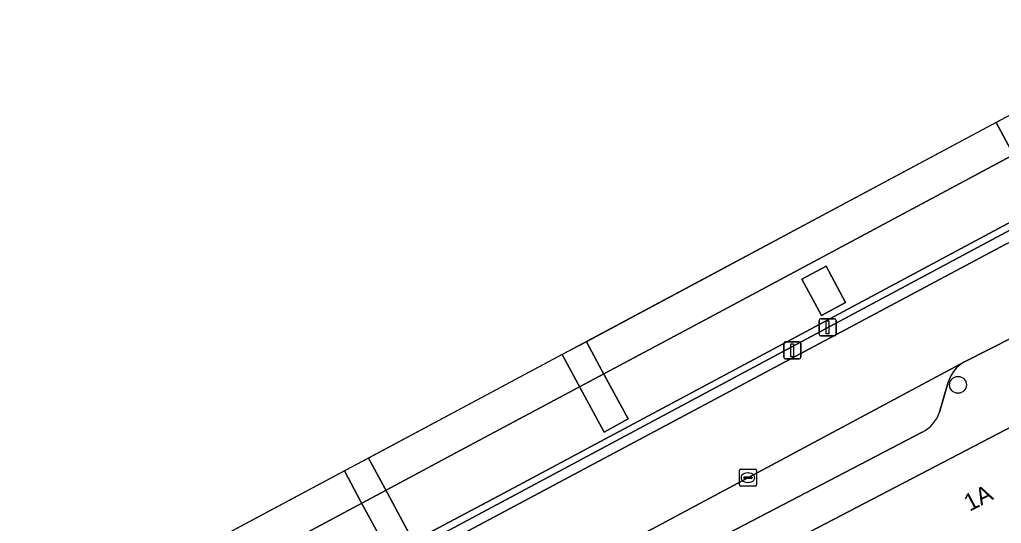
# Model space of a CAD drawing. Extents: x 159262 to 160143, y 383399 to 384319.
# Drawn here: x 159420.2 to 159477.5, y 384290 to 384319.4 of the extents above; entities that cross this region are included whole.
import ezdxf

# ---------------------------------------------------------------- set-up
doc = ezdxf.new("R2010")
doc.units = 0
for name, color, linetype in [('IMGEO_Berm_open', 7, 'Continuous'), ('IMGEO_Boom', 7, 'Continuous'), ('IMGEO_Dek', 7, 'Continuous'), ('IMGEO_Kolk', 7, 'Continuous'), ('IMGEO_Lichtmast', 7, 'Continuous'), ('IMGEO_Pand', 7, 'Continuous'), ('IMGEO_Pand_nummerreeks', 7, 'Continuous'), ('IMGEO_Parkeervlak_open', 7, 'Continuous'), ('IMGEO_Pijler', 7, 'Continuous'), ('IMGEO_Rijbaan_lokaal_open', 7, 'Continuous'), ('IMGEO_Rijbaan_regionaal_gesloten', 7, 'Continuous'), ('IMGEO_Verkeerseiland_open', 7, 'Continuous'), ('IMGEO_Voetpad_open', 7, 'Continuous')]:
    doc.layers.add(name, color=color, linetype=linetype)

msp = doc.modelspace()

# ---------------------------------------------------------------- linework, layer by layer
at = {"layer": 'IMGEO_Berm_open'}
msp.add_lwpolyline([(159491.36, 384314.274), (159491.161, 384314.634), (159490.788, 384314.434), (159484.438, 384311.028), (159483.205, 384310.367), (159482.698, 384310.074), (159481.376, 384309.31), (159480.117, 384308.71), (159479.855, 384308.569), (159464.216, 384300.192), (159448.468, 384291.784), (159435.406, 384284.854), (159433.442, 384283.79), (159429.983, 384281.917), (159423.629, 384278.478), (159423.819, 384278.126), (159430.178, 384281.556), (159433.217, 384283.18), (159480.051, 384308.213), (159482.507, 384309.525), (159484.046, 384310.348), (159490.989, 384314.076)], close=True, dxfattribs=at)
at = {"layer": 'IMGEO_Boom'}
msp.add_circle((159475.013, 384298.114), 0.489, dxfattribs=at)
at = {"layer": 'IMGEO_Dek'}
msp.add_lwpolyline([(159491.36, 384314.274), (159488.508, 384319.441), (159420.978, 384283.376), (159423.629, 384278.478), (159423.819, 384278.126), (159430.178, 384281.556), (159433.217, 384283.18), (159480.051, 384308.213), (159482.507, 384309.525), (159484.046, 384310.348), (159490.989, 384314.076)], close=True, dxfattribs=at)
at = {"layer": 'IMGEO_Kolk'}
for p, q in [((159462.235, 384292.265), (159462.235, 384293.117)), ((159462.31, 384293.191), (159463.162, 384293.191)), ((159462.723, 384292.971), (159462.748, 384292.971)), ((159463.236, 384293.117), (159463.236, 384292.265)), ((159462.494, 384292.685), (159462.494, 384292.697)), ((159462.932, 384292.648), (159462.534, 384292.648)), ((159462.537, 384292.734), (159462.935, 384292.734)), ((159462.746, 384292.411), (159462.721, 384292.411)), ((159462.978, 384292.697), (159462.978, 384292.685)), ((159463.162, 384292.191), (159462.31, 384292.191))]:
    msp.add_line(p, q, dxfattribs=at)
for points in [[(159462.235, 384292.265), (159462.235, 384293.117)], [(159462.31, 384293.191), (159463.162, 384293.191)], [(159463.236, 384293.117), (159463.236, 384292.265)], [(159463.162, 384292.191), (159462.31, 384292.191)]]:
    msp.add_lwpolyline(points, dxfattribs=at)
for centre, radius, start, end in [((159462.312, 384293.115), 0.0765, 91.55205, 178.44795), ((159462.312, 384293.115), 0.0765, 91.55205, 178.44795), ((159463.16, 384293.115), 0.0765, 1.55205, 88.44795), ((159463.16, 384293.115), 0.0765, 1.55205, 88.44795), ((159462.312, 384292.267), 0.0765, 181.55205, 268.44795), ((159462.312, 384292.267), 0.0765, 181.55205, 268.44795), ((159462.534, 384292.694), 0.0403, 85.87752, 175.75265), ((159462.531, 384292.684), 0.0366, 178.93798, 274.71019), ((159462.935, 384292.691), 0.043, 264.86636, 352.45326), ((159462.939, 384292.696), 0.0386, 1.73085, 96.63898), ((159463.16, 384292.267), 0.0765, 271.55205, 358.44795), ((159463.16, 384292.267), 0.0765, 271.55205, 358.44795)]:
    msp.add_arc(centre, radius, start, end, dxfattribs=at)
for centre, major_axis, ratio, start_param, end_param in [((159462.722, 384292.691), (-0.387, 0.002), 0.722429, 4.712389, 7.853982), ((159462.747, 384292.691), (-0.39, 0.002), 0.717154, 1.570796, 4.712389)]:
    msp.add_ellipse(centre, major_axis=major_axis, ratio=ratio, start_param=start_param, end_param=end_param, dxfattribs=at)
at = {"layer": 'IMGEO_Lichtmast'}
for p, q in [((159466.897, 384301.069), (159466.897, 384301.869)), ((159466.897, 384301.869), (159466.897, 384301.069)), ((159466.997, 384301.969), (159467.787, 384301.969)), ((159467.787, 384301.969), (159466.997, 384301.969)), ((159467.887, 384301.869), (159467.887, 384301.069)), ((159467.887, 384301.069), (159467.887, 384301.869)), ((159467.787, 384300.969), (159466.997, 384300.969)), ((159466.997, 384300.969), (159467.787, 384300.969)), ((159464.833, 384299.731), (159464.833, 384300.531)), ((159464.833, 384300.531), (159464.833, 384299.731)), ((159464.933, 384300.631), (159465.723, 384300.631)), ((159465.723, 384300.631), (159464.933, 384300.631)), ((159465.823, 384300.531), (159465.823, 384299.731)), ((159465.823, 384299.731), (159465.823, 384300.531)), ((159465.723, 384299.631), (159464.933, 384299.631)), ((159464.933, 384299.631), (159465.723, 384299.631))]:
    msp.add_line(p, q, dxfattribs=at)
for points in [[(159467.317, 384301.844), (159467.467, 384301.844), (159467.467, 384301.094), (159467.317, 384301.094), (159467.317, 384301.844)], [(159465.253, 384300.506), (159465.403, 384300.506), (159465.403, 384299.756), (159465.253, 384299.756), (159465.253, 384300.506)]]:
    msp.add_lwpolyline(points, dxfattribs=at)
for centre, start, end in [((159466.997, 384301.869), 90, 180), ((159466.997, 384301.869), 90, 180), ((159467.787, 384301.869), 0, 90), ((159467.787, 384301.869), 360, 90), ((159466.997, 384301.069), 180, 270), ((159466.997, 384301.069), 180, 270), ((159467.787, 384301.069), 270, 0), ((159467.787, 384301.069), 270, 0), ((159464.933, 384300.531), 90, 180), ((159464.933, 384300.531), 90, 180), ((159465.723, 384300.531), 0, 90), ((159465.723, 384300.531), 360, 90), ((159464.933, 384299.731), 180, 270), ((159464.933, 384299.731), 180, 270), ((159465.723, 384299.731), 270, 0), ((159465.723, 384299.731), 270, 0)]:
    msp.add_arc(centre, 0.1, start, end, dxfattribs=at)
at = {"layer": 'IMGEO_Pand'}
msp.add_lwpolyline([(159474.686, 384287.023), (159488.713, 384294.315), (159488.533, 384294.658), (159487.284, 384297.028), (159487.054, 384296.907), (159487.194, 384296.641), (159485.247, 384295.649), (159483.724, 384298.576), (159465.907, 384289.302), (159468.641, 384284.002), (159471.208, 384285.336), (159472.584, 384282.692), (159475.557, 384284.238), (159474.182, 384286.882), (159474.636, 384287.118)], close=True, dxfattribs=at)
at = {"layer": 'IMGEO_Parkeervlak_open'}
for points in [[(159451.883, 384299.881), (159440.564, 384293.836), (159441.51, 384292.081), (159442.997, 384289.321), (159441.606, 384288.53), (159440.101, 384291.322), (159439.153, 384293.082), (159420.978, 384283.376), (159423.629, 384278.478), (159429.983, 384281.917), (159430.178, 384281.556), (159430.427, 384281.088), (159433.002, 384282.456), (159432.749, 384282.93), (159480.051, 384308.213), (159479.855, 384308.569), (159479.645, 384308.95), (159478.501, 384311.086), (159477.247, 384313.427), (159453.295, 384300.635), (159454.227, 384298.919), (159455.745, 384296.124), (159454.327, 384295.354), (159452.813, 384298.159)], [(159467.303, 384305.044), (159468.444, 384302.922), (159467.03, 384302.163), (159465.893, 384304.283)]]:
    msp.add_lwpolyline(points, close=True, dxfattribs=at)
for points in [[(159475.396, 384299.461), (159462.736, 384292.692), (159450.164, 384285.967), (159418.184, 384268.831), (159401.228, 384259.783), (159391.541, 384254.692), (159391.148, 384254.814), (159393.158, 384254.165)], [(159473.929, 384296.511), (159474.445, 384298.274)], [(159440.371, 384279.374), (159440.795, 384278.605), (159472.92, 384295.355)]]:
    msp.add_lwpolyline(points, dxfattribs=at)
for centre, radius, start, end in [((159476.358, 384297.716), 1.993, 118.86925, 163.72877), ((159472.058, 384297.126), 1.969, 295.95516, 341.8135)]:
    msp.add_arc(centre, radius, start, end, dxfattribs=at)
at = {"layer": 'IMGEO_Pijler'}
for points in [[(159467.303, 384305.044), (159465.893, 384304.283), (159467.03, 384302.163), (159468.444, 384302.922)], [(159453.295, 384300.635), (159451.883, 384299.881), (159452.813, 384298.159), (159454.327, 384295.354), (159455.745, 384296.124), (159454.227, 384298.919)], [(159440.564, 384293.836), (159439.153, 384293.082), (159440.101, 384291.322), (159441.606, 384288.53), (159442.997, 384289.321), (159441.51, 384292.081)]]:
    msp.add_lwpolyline(points, close=True, dxfattribs=at)
at = {"layer": 'IMGEO_Rijbaan_lokaal_open'}
for points in [[(159477.809, 384306.328), (159436.156, 384284.139), (159437.439, 384281.762), (159437.812, 384281.781), (159438.111, 384281.521), (159438.137, 384281.126), (159437.874, 384280.829), (159435.136, 384279.348), (159434.741, 384279.379), (159434.485, 384279.682), (159434.519, 384280.077), (159434.824, 384280.33), (159433.553, 384282.747), (159433.002, 384282.456), (159430.427, 384281.088), (159427.486, 384279.521), (159423.246, 384277.236), (159390.341, 384259.651)], [(159418.184, 384268.831), (159450.164, 384285.967), (159462.736, 384292.692), (159475.396, 384299.461), (159479.629, 384301.608)]]:
    msp.add_lwpolyline(points, dxfattribs=at)
at = {"layer": 'IMGEO_Rijbaan_regionaal_gesloten'}
for points in [[(159489.531, 384317.589), (159488.508, 384319.441), (159420.978, 384283.376), (159422.005, 384281.479), (159446.472, 384294.563), (159460.499, 384302.052), (159474.585, 384309.589), (159488.719, 384317.155)], [(159491.161, 384314.634), (159489.531, 384317.589), (159488.719, 384317.155), (159474.585, 384309.589), (159460.499, 384302.052), (159446.472, 384294.563), (159422.005, 384281.479), (159423.629, 384278.478), (159429.983, 384281.917), (159433.442, 384283.79), (159435.406, 384284.854), (159448.468, 384291.784), (159464.216, 384300.192), (159479.855, 384308.569), (159480.117, 384308.71), (159481.376, 384309.31), (159482.698, 384310.074), (159483.205, 384310.367), (159484.438, 384311.028), (159490.788, 384314.434)]]:
    msp.add_lwpolyline(points, close=True, dxfattribs=at)
at = {"layer": 'IMGEO_Verkeerseiland_open'}
msp.add_lwpolyline([(159477.809, 384306.328), (159480.275, 384307.55), (159480.385, 384307.605), (159480.345, 384307.679), (159480.051, 384308.213), (159432.749, 384282.93), (159433.002, 384282.456), (159433.553, 384282.747), (159436.156, 384284.139)], close=True, dxfattribs=at)
at = {"layer": 'IMGEO_Voetpad_open'}
for points in [[(159484.754, 384317.436), (159477.247, 384313.427), (159478.501, 384311.086), (159479.91, 384311.846), (159481.057, 384309.707), (159479.645, 384308.95), (159479.855, 384308.569), (159480.051, 384308.213), (159486.746, 384311.807), (159486.675, 384311.919), (159485.708, 384313.492), (159486.6, 384314.037), (159485.563, 384315.93), (159484.754, 384317.436)], [(159479.629, 384301.608), (159475.396, 384299.461)], [(159390.833, 384250.255), (159391.947, 384250.825), (159397.074, 384253.494), (159402.116, 384256.117), (159407.159, 384258.742), (159412.201, 384261.366), (159417.244, 384263.99), (159422.285, 384266.614), (159427.328, 384269.238), (159432.484, 384271.922), (159433.775, 384272.585), (159438.932, 384275.268), (159443.982, 384277.894), (159449.032, 384280.52), (159454.082, 384283.147), (159459.132, 384285.773), (159464.271, 384288.446), (159465.907, 384289.302), (159483.724, 384298.576)], [(159474.445, 384298.274), (159473.929, 384296.511)], [(159472.92, 384295.355), (159440.795, 384278.605), (159440.371, 384279.374)]]:
    msp.add_lwpolyline(points, dxfattribs=at)
for centre, radius, start, end in [((159476.358, 384297.716), 1.993, 118.86925, 163.72877), ((159472.058, 384297.126), 1.969, 295.95516, 341.8135)]:
    msp.add_arc(centre, radius, start, end, dxfattribs=at)

# ---------------------------------------------------------------- texts
at = {"layer": 'IMGEO_Pand_nummerreeks'}
msp.add_text('1A', height=1, rotation=27.49761, dxfattribs=at).set_placement((159475.697, 384290.7))

doc.saveas('drawing.dxf')
